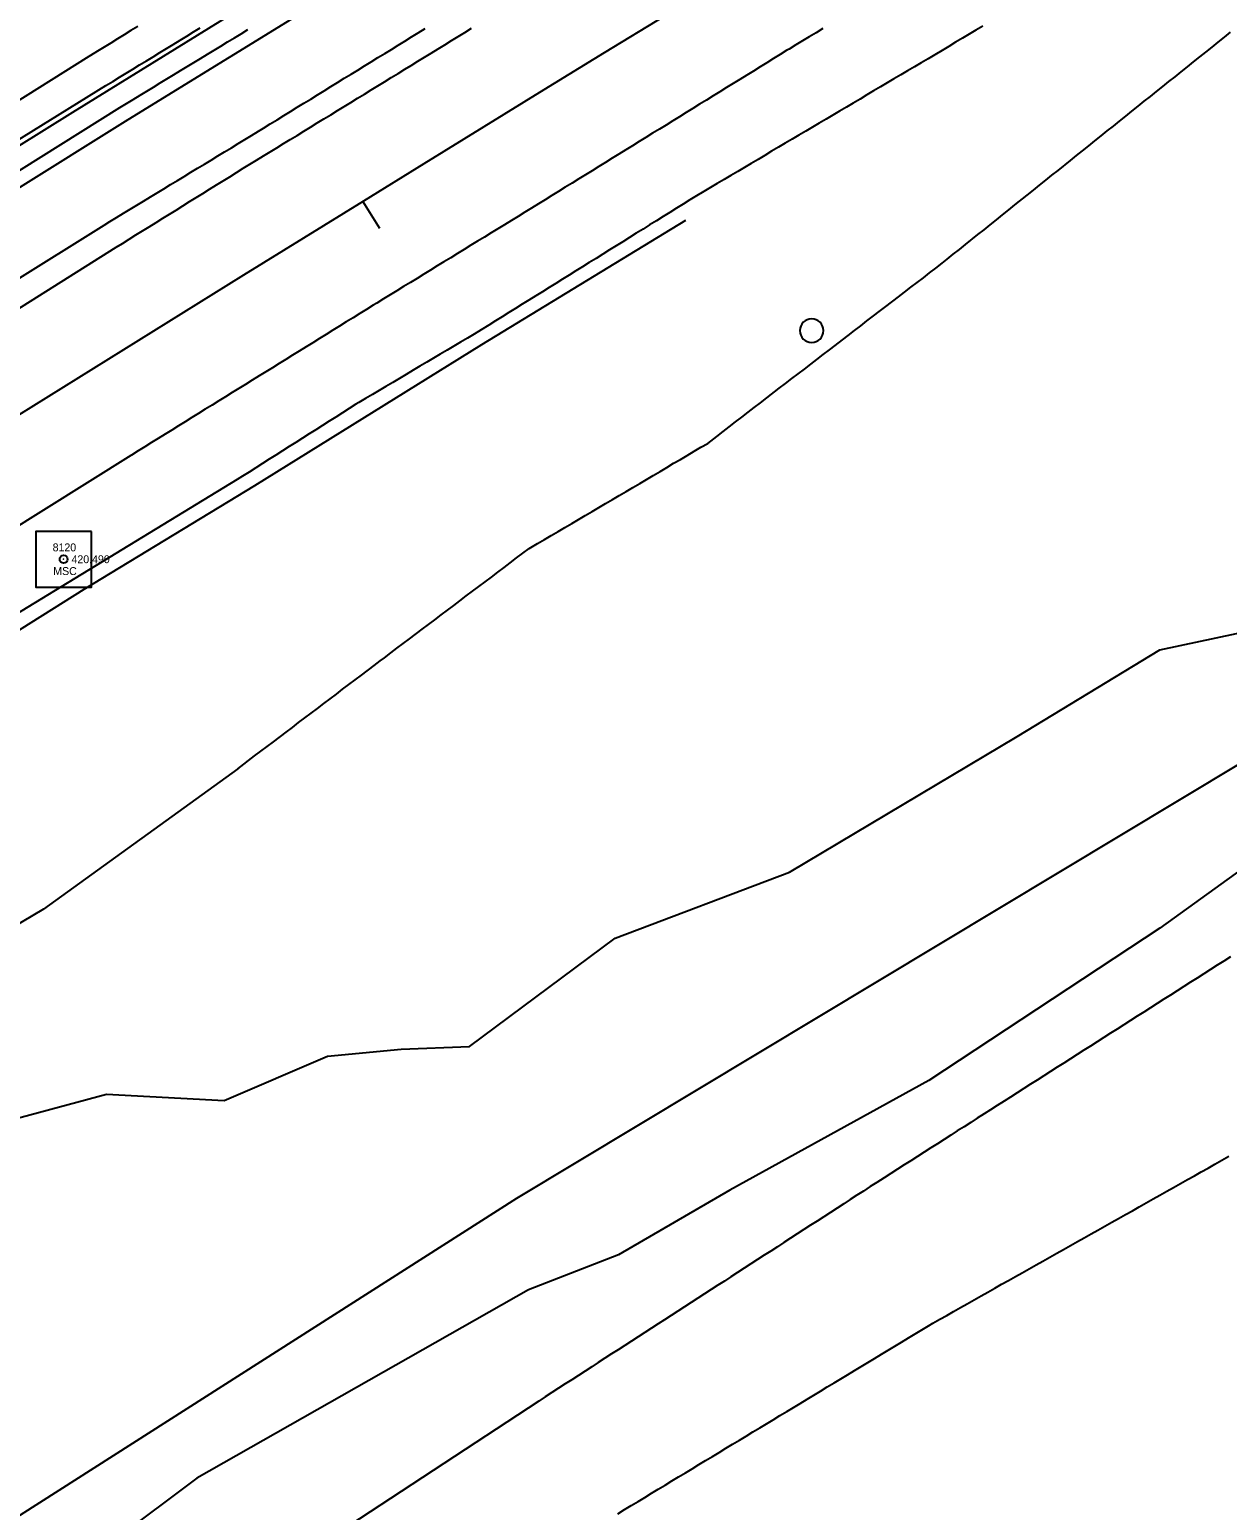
# Model space of a CAD drawing. Extents: x 1901471 to 1963503, y 756461 to 799997.
# Drawn here: x 1927892 to 1928043.7, y 772035.2 to 772222.7 of the extents above; entities that cross this region are included whole.
import ezdxf

# ---------------------------------------------------------------- set-up
doc = ezdxf.new("R2010")
doc.units = 0
for name, color, linetype in [('Default', 7, 'Continuous'), ('RD_EX_DR_ErosCtrl', 7, 'Continuous'), ('RD_EX_Fence_Other', 7, 'Continuous'), ('RD_EX_GuardRail', 7, 'Continuous'), ('RD_EX_H2O', 7, 'Continuous'), ('RD_EX_Misc', 7, 'Continuous'), ('RD_EX_Road', 7, 'Continuous'), ('RD_EX_Road_txCode', 7, 'Continuous'), ('RD_EX_VEG', 7, 'Continuous'), ('RD_HC_Cl', 7, 'Continuous'), ('RD_HC_Data_Tic', 7, 'Continuous'), ('RD_HC_Survey', 7, 'Continuous'), ('RD_HC_txCode', 7, 'Continuous'), ('RD_SMD_Locator', 7, 'Continuous')]:
    doc.layers.add(name, color=color, linetype=linetype)

# ---------------------------------------------------------------- blocks, each defined once
blk = doc.blocks.new('POST')
at = {"layer": 'Default'}
for start, end in [(90, 270), (270, 90)]:
    blk.add_arc((0, 0), 0.127, start, end, dxfattribs=at)

msp = doc.modelspace()

# ---------------------------------------------------------------- linework, layer by layer
at = {"layer": 'RD_EX_DR_ErosCtrl'}
for points in [[(1927868.19, 772190.74), (1927903.42, 772212.79), (1927904.28, 772213.31), (1927905.13, 772213.83), (1927905.99, 772214.35), (1927906.84, 772214.87), (1927907.69, 772215.39), (1927908.55, 772215.91), (1927909.4, 772216.43), (1927910.25, 772216.95), (1927911.11, 772217.47), (1927911.96, 772217.99), (1927912.82, 772218.51), (1927913.67, 772219.03), (1927914.52, 772219.55), (1927915.38, 772220.07), (1927916.23, 772220.59), (1927917.09, 772221.11), (1927917.94, 772221.63), (1927918.79, 772222.15), (1927919.65, 772222.67)], [(1927905.71, 772223.06), (1927904.85, 772222.54), (1927904, 772222.01), (1927903.15, 772221.49), (1927902.3, 772220.97), (1927901.44, 772220.45), (1927900.59, 772219.92), (1927899.74, 772219.4), (1927899.51, 772219.26)], [(1927899.51, 772219.26), (1927852.93, 772190.04)]]:
    msp.add_lwpolyline(points, dxfattribs=at)
at = {"layer": 'RD_EX_Fence_Other'}
for points in [[(1928044.45, 772295.99), (1928012.14, 772276.14), (1927976.55, 772255.25), (1927942.93, 772234.97), (1927904.44, 772211.24), (1927860.79, 772184), (1927819.19, 772158.23), (1927779.32, 772132.86), (1927734.82, 772104.62), (1927691.68, 772076.4), (1927643.49, 772044.02), (1927625.68, 772031.98), (1927589.77, 772008.73), (1927546.28, 771980.95), (1927496.16, 771947.6), (1927452.51, 771918.77), (1927408.3, 771889.28), (1927363.99, 771859.73), (1927324.38, 771833.09), (1927282.02, 771804.91), (1927242.96, 771779.23), (1927193.2, 771746.24), (1927217.15, 771765.53), (1927225.9, 771773.24)], [(1928053.03, 772134.41), (1927953.68, 772074.71), (1927867.7, 772019.86), (1927787.61, 771967.65), (1927724.95, 771925.8), (1927664.08, 771886.9), (1927577.54, 771831.2), (1927486.71, 771772.85), (1927424.32, 771732.49), (1927359.11, 771690.15), (1927293.82, 771647.85), (1927228.56, 771605.61), (1927250.43, 771560.14), (1927272.23, 771514.18), (1927274.49, 771509.33)]]:
    msp.add_lwpolyline(points, dxfattribs=at)
at = {"layer": 'RD_EX_GuardRail'}
msp.add_lwpolyline([(1927469.1, 771871.14), (1927492.66, 771887.57), (1927528.59, 771912.3), (1927563.45, 771935.38), (1927588.91, 771952.25), (1927611.6, 771967.02), (1927638.05, 771984.38), (1927675.98, 772009.51), (1927709.81, 772031.73), (1927746.97, 772055.76), (1927783.54, 772079.09), (1927819.05, 772101.76), (1927858.93, 772126.72), (1927898.93, 772151.83), (1927920.53, 772164.97), (1927949.26, 772182.79), (1927975.09, 772198.53)], dxfattribs=at)
at = {"layer": 'RD_EX_H2O'}
for points in [[(1927623.84, 772038.4), (1927659.45, 772061.87), (1927709.01, 772093.94), (1927750.06, 772119.91), (1927801.57, 772153.36), (1927855.16, 772186.84), (1927879.38, 772201.8), (1927901.68, 772215.58), (1927902.53, 772216.11), (1927903.38, 772216.63), (1927904.24, 772217.15), (1927905.09, 772217.67), (1927905.94, 772218.19), (1927906.8, 772218.71), (1927907.65, 772219.24), (1927908.5, 772219.76), (1927909.36, 772220.28), (1927910.21, 772220.8), (1927911.06, 772221.32), (1927911.91, 772221.84), (1927912.77, 772222.37), (1927913.62, 772222.89)], [(1927918.36, 772129.1), (1927920.5, 772130.72), (1927922.09, 772131.92), (1927922.89, 772132.52), (1927924.48, 772133.73), (1927925.28, 772134.33), (1927926.07, 772134.93), (1927926.87, 772135.54), (1927927.66, 772136.14), (1927928.46, 772136.74), (1927929.26, 772137.34), (1927930.05, 772137.95), (1927930.85, 772138.55), (1927931.64, 772139.15), (1927932.44, 772139.75), (1927933.24, 772140.36), (1927934.03, 772140.96), (1927935.62, 772142.16), (1927936.42, 772142.76), (1927936.93, 772143.15), (1927937.73, 772143.75), (1927938.53, 772144.35), (1927939.32, 772144.95), (1927940.12, 772145.56), (1927941.72, 772146.76), (1927942.51, 772147.36), (1927943.31, 772147.96), (1927944.11, 772148.56), (1927944.91, 772149.16), (1927945.71, 772149.77), (1927946.5, 772150.37), (1927947.3, 772150.97), (1927948.1, 772151.57), (1927948.9, 772152.17), (1927949.69, 772152.77), (1927950.49, 772153.37), (1927951.29, 772153.98), (1927952.09, 772154.58), (1927952.88, 772155.18), (1927953.68, 772155.78), (1927954.48, 772156.38), (1927955.28, 772156.98), (1927955.48, 772157.1), (1927956.34, 772157.61), (1927957.2, 772158.12), (1927958.06, 772158.62), (1927958.92, 772159.13), (1927959.79, 772159.64), (1927960.65, 772160.14), (1927961.51, 772160.65), (1927962.37, 772161.16), (1927963.23, 772161.67), (1927964.09, 772162.17), (1927964.95, 772162.68), (1927965.81, 772163.19), (1927965.81, 772163.19), (1927966.67, 772163.7), (1927967.54, 772164.2), (1927968.4, 772164.71), (1927969.26, 772165.22), (1927970.12, 772165.73), (1927970.98, 772166.23), (1927971.84, 772166.74), (1927972.7, 772167.25), (1927973.56, 772167.76), (1927974.43, 772168.26), (1927975.29, 772168.77), (1927976.15, 772169.28), (1927977.01, 772169.79), (1927977.87, 772170.29), (1927979.01, 772171.17), (1927979.81, 772171.78), (1927980.6, 772172.39), (1927981.39, 772173), (1927982.19, 772173.61), (1927982.98, 772174.22), (1927983.77, 772174.82), (1927984.56, 772175.43), (1927985.36, 772176.04), (1927986.94, 772177.26), (1927987.74, 772177.87), (1927988.53, 772178.48), (1927989.32, 772179.09), (1927990.11, 772179.7), (1927990.91, 772180.3), (1927991.7, 772180.91), (1927992.49, 772181.52), (1927993.29, 772182.13), (1927995.66, 772183.96), (1927996.46, 772184.57), (1927997.25, 772185.17), (1927998.04, 772185.78), (1928000.42, 772187.61), (1928002.01, 772188.83), (1928002.8, 772189.44), (1928003.59, 772190.05), (1928004.39, 772190.65), (1928005.18, 772191.26), (1928005.97, 772191.87), (1928006.76, 772192.48), (1928007.56, 772193.09), (1928008.19, 772193.59), (1928008.97, 772194.22), (1928009.75, 772194.84), (1928010.53, 772195.47), (1928012.09, 772196.72), (1928012.87, 772197.34), (1928013.65, 772197.97), (1928014.43, 772198.59), (1928015.21, 772199.22), (1928015.99, 772199.84), (1928016.77, 772200.47), (1928018.33, 772201.72), (1928019.11, 772202.34), (1928019.89, 772202.97), (1928020.67, 772203.59), (1928021.45, 772204.22), (1928022.23, 772204.84), (1928023.79, 772206.09), (1928024.57, 772206.71), (1928024.57, 772206.71), (1928025.35, 772207.34), (1928026.13, 772207.96), (1928026.91, 772208.59), (1928027.69, 772209.21), (1928028.47, 772209.84), (1928029.25, 772210.46), (1928030.03, 772211.09), (1928030.81, 772211.71), (1928031.59, 772212.34), (1928032.37, 772212.96), (1928033.15, 772213.59), (1928033.93, 772214.21), (1928034.71, 772214.84), (1928035.49, 772215.46), (1928036.27, 772216.09), (1928037.05, 772216.71), (1928037.83, 772217.34), (1928038.61, 772217.96), (1928039.39, 772218.58), (1928040.17, 772219.21), (1928040.95, 772219.83), (1928041.73, 772220.46), (1928042.51, 772221.08), (1928043.29, 772221.71), (1928044.07, 772222.33)], [(1927918.36, 772129.1), (1927893.79, 772111.31), (1927871.62, 772098.18), (1927843.22, 772080.78), (1927826.74, 772069.67), (1927819.07, 772063.26)]]:
    msp.add_lwpolyline(points, dxfattribs=at)
at = {"layer": 'RD_EX_Road'}
for points in [[(1927856.45, 772165.86), (1927902.97, 772195.12), (1927903.77, 772195.61), (1927904.62, 772196.14), (1927905.47, 772196.67), (1927906.32, 772197.2), (1927907.17, 772197.72), (1927908.02, 772198.25), (1927908.87, 772198.78), (1927909.72, 772199.31), (1927910.57, 772199.83), (1927911.42, 772200.36), (1927912.27, 772200.89), (1927913.12, 772201.42), (1927913.96, 772201.94), (1927914.81, 772202.47), (1927915.66, 772203), (1927916.51, 772203.53), (1927917.36, 772204.05), (1927918.21, 772204.58), (1927919.06, 772205.11), (1927919.9, 772205.63), (1927920.76, 772206.15), (1927921.61, 772206.67), (1927922.46, 772207.19), (1927923.32, 772207.72), (1927924.17, 772208.24), (1927925.02, 772208.76), (1927925.87, 772209.28), (1927926.73, 772209.8), (1927927.58, 772210.33), (1927928.43, 772210.85), (1927929.28, 772211.37), (1927930.14, 772211.89), (1927930.99, 772212.42), (1927931.84, 772212.94), (1927932.7, 772213.46), (1927933.55, 772213.98), (1927934.4, 772214.51), (1927935.25, 772215.03), (1927936.11, 772215.55), (1927936.96, 772216.07), (1927937.81, 772216.6), (1927938.66, 772217.12), (1927939.52, 772217.64), (1927940.32, 772218.13), (1927941.17, 772218.66), (1927942.02, 772219.18), (1927942.87, 772219.7), (1927943.73, 772220.23), (1927944.58, 772220.75), (1927945.43, 772221.27), (1927946.28, 772221.8), (1927947.13, 772222.32), (1927947.98, 772222.85)], [(1927992.46, 772222.79), (1927991.6, 772222.28), (1927990.74, 772221.76), (1927989.89, 772221.24), (1927989.03, 772220.73), (1927988.17, 772220.21), (1927987.91, 772220.05), (1927987.06, 772219.53), (1927986.21, 772219), (1927985.36, 772218.47), (1927984.51, 772217.95), (1927983.66, 772217.42), (1927982.81, 772216.9), (1927981.96, 772216.37), (1927981.1, 772215.85), (1927980.25, 772215.32), (1927979.4, 772214.8), (1927978.55, 772214.27), (1927977.7, 772213.74), (1927976.85, 772213.22), (1927976, 772212.69), (1927975.15, 772212.17), (1927974.3, 772211.64), (1927973.45, 772211.12), (1927972.6, 772210.59), (1927971.75, 772210.06), (1927970.9, 772209.54), (1927970.05, 772209.01), (1927969.2, 772208.49), (1927968.34, 772207.96), (1927967.49, 772207.44), (1927966.64, 772206.91), (1927965.79, 772206.39), (1927964.94, 772205.86), (1927964.09, 772205.33), (1927963.24, 772204.81), (1927962.39, 772204.28), (1927961.54, 772203.76), (1927960.69, 772203.23), (1927959.84, 772202.71), (1927958.99, 772202.18), (1927958.14, 772201.65), (1927957.29, 772201.13), (1927956.44, 772200.6), (1927955.56, 772200.07), (1927954.71, 772199.54), (1927953.86, 772199.02), (1927953.01, 772198.5), (1927952.15, 772197.97), (1927951.3, 772197.45), (1927950.45, 772196.93), (1927949.6, 772196.41), (1927948.74, 772195.88), (1927947.89, 772195.36), (1927947.04, 772194.84), (1927946.19, 772194.32), (1927945.33, 772193.79), (1927944.48, 772193.27), (1927943.63, 772192.75), (1927942.78, 772192.23), (1927941.92, 772191.7), (1927941.07, 772191.18), (1927940.22, 772190.66), (1927939.37, 772190.13), (1927938.51, 772189.61), (1927937.66, 772189.09), (1927936.81, 772188.57), (1927935.96, 772188.04), (1927935.51, 772187.77), (1927934.66, 772187.25), (1927933.81, 772186.72), (1927932.96, 772186.19), (1927932.11, 772185.66), (1927931.26, 772185.14), (1927930.41, 772184.61), (1927929.56, 772184.08), (1927928.71, 772183.56), (1927927.86, 772183.03), (1927927.01, 772182.5), (1927926.16, 772181.98), (1927925.31, 772181.45), (1927924.46, 772180.92), (1927923.61, 772180.4), (1927922.76, 772179.87), (1927921.91, 772179.34), (1927921.06, 772178.82), (1927920.21, 772178.29), (1927919.36, 772177.76), (1927918.51, 772177.24), (1927917.66, 772176.71), (1927916.81, 772176.18), (1927915.96, 772175.66), (1927915.11, 772175.13), (1927914.26, 772174.6), (1927913.41, 772174.08), (1927912.56, 772173.55), (1927911.71, 772173.02), (1927910.86, 772172.5), (1927910.01, 772171.97), (1927909.16, 772171.44), (1927908.31, 772170.92), (1927907.46, 772170.39), (1927906.61, 772169.86), (1927905.76, 772169.34), (1927904.91, 772168.81), (1927904.82, 772168.75), (1927861.92, 772141.93)], [(1927867.02, 772176.42), (1927901.46, 772197.93), (1927902.18, 772198.37), (1927903.03, 772198.89), (1927903.89, 772199.41), (1927904.74, 772199.93), (1927905.6, 772200.45), (1927906.45, 772200.97), (1927907.31, 772201.49), (1927908.16, 772202.01), (1927909.02, 772202.53), (1927909.87, 772203.05), (1927910.72, 772203.57), (1927911.58, 772204.09), (1927912.43, 772204.61), (1927913.29, 772205.12), (1927914.14, 772205.64), (1927915, 772206.16), (1927915.85, 772206.68), (1927916.7, 772207.2), (1927917.56, 772207.72), (1927918.41, 772208.24), (1927919.27, 772208.76), (1927920.12, 772209.28), (1927920.98, 772209.8), (1927921.64, 772210.21), (1927922.49, 772210.74), (1927923.35, 772211.26), (1927924.2, 772211.78), (1927925.05, 772212.31), (1927925.9, 772212.83), (1927926.75, 772213.36), (1927927.6, 772213.88), (1927928.46, 772214.41), (1927929.31, 772214.93), (1927930.16, 772215.45), (1927931.01, 772215.98), (1927931.86, 772216.5), (1927932.71, 772217.03), (1927933.57, 772217.55), (1927934.42, 772218.08), (1927935.27, 772218.6), (1927936.12, 772219.12), (1927936.97, 772219.65), (1927937.82, 772220.17), (1927938.68, 772220.7), (1927939.53, 772221.22), (1927940.38, 772221.74), (1927941.23, 772222.27), (1927942.08, 772222.79)], [(1928012.69, 772223.11), (1928011.83, 772222.6), (1928010.97, 772222.09), (1928010.12, 772221.57), (1928009.26, 772221.06), (1928008.4, 772220.55), (1928007.54, 772220.03), (1928006.63, 772219.49), (1928005.77, 772218.98), (1928004.91, 772218.47), (1928004.05, 772217.96), (1928003.19, 772217.45), (1928002.33, 772216.94), (1928001.46, 772216.43), (1928000.6, 772215.92), (1927999.74, 772215.41), (1927998.88, 772214.9), (1927998.02, 772214.39), (1927997.16, 772213.88), (1927996.3, 772213.37), (1927995.44, 772212.87), (1927994.58, 772212.36), (1927993.72, 772211.85), (1927992.86, 772211.34), (1927992, 772210.83), (1927991.14, 772210.32), (1927990.28, 772209.81), (1927989.42, 772209.3), (1927988.56, 772208.79), (1927987.7, 772208.28), (1927986.83, 772207.77), (1927985.97, 772207.26), (1927985.11, 772206.75), (1927984.25, 772206.24), (1927983.39, 772205.73), (1927982.53, 772205.23), (1927981.67, 772204.72), (1927980.81, 772204.21), (1927979.95, 772203.7), (1927979.09, 772203.19), (1927978.23, 772202.68), (1927977.37, 772202.17), (1927976.47, 772201.64), (1927975.62, 772201.11), (1927974.77, 772200.58), (1927973.92, 772200.05), (1927973.07, 772199.52), (1927972.22, 772198.99), (1927971.37, 772198.47), (1927970.52, 772197.94), (1927969.68, 772197.41), (1927968.83, 772196.88), (1927967.98, 772196.35), (1927967.13, 772195.82), (1927966.28, 772195.29), (1927965.43, 772194.77), (1927964.58, 772194.24), (1927963.73, 772193.71), (1927962.88, 772193.18), (1927962.04, 772192.65), (1927961.19, 772192.12), (1927960.34, 772191.6), (1927959.49, 772191.07), (1927958.64, 772190.54), (1927957.79, 772190.01), (1927956.94, 772189.48), (1927956.09, 772188.95), (1927955.24, 772188.42), (1927954.4, 772187.9), (1927953.55, 772187.37), (1927952.7, 772186.84), (1927951.85, 772186.31), (1927951, 772185.78), (1927950.15, 772185.25), (1927949.17, 772184.64), (1927948.31, 772184.13), (1927947.45, 772183.62), (1927946.59, 772183.11), (1927945.73, 772182.6), (1927944.87, 772182.09), (1927944.01, 772181.58), (1927943.15, 772181.07), (1927942.29, 772180.56), (1927941.43, 772180.05), (1927940.57, 772179.54), (1927939.71, 772179.02), (1927938.85, 772178.51), (1927937.99, 772178), (1927937.13, 772177.49), (1927936.27, 772176.98), (1927935.41, 772176.47), (1927934.55, 772175.96), (1927933.69, 772175.45), (1927933.32, 772175.23), (1927932.48, 772174.69), (1927931.63, 772174.16), (1927930.79, 772173.62), (1927929.94, 772173.09), (1927929.1, 772172.55), (1927928.26, 772172.02), (1927927.41, 772171.48), (1927926.57, 772170.94), (1927925.72, 772170.41), (1927924.88, 772169.87), (1927924.03, 772169.34), (1927923.19, 772168.8), (1927922.34, 772168.27), (1927921.5, 772167.73), (1927920.66, 772167.19), (1927919.81, 772166.66), (1927918.97, 772166.12), (1927918.31, 772165.7), (1927888.31, 772147.44)], [(1928044.05, 772105.29), (1928043.21, 772104.75), (1928042.37, 772104.21), (1928041.52, 772103.67), (1928040.68, 772103.13), (1928039.84, 772102.6), (1928038.99, 772102.06), (1928038.15, 772101.52), (1928037.31, 772100.98), (1928036.46, 772100.45), (1928035.62, 772099.91), (1928034.78, 772099.37), (1928033.93, 772098.83), (1928033.09, 772098.3), (1928032.25, 772097.76), (1928031.4, 772097.22), (1928030.56, 772096.68), (1928029.72, 772096.14), (1928028.88, 772095.61), (1928028.03, 772095.07), (1928027.19, 772094.53), (1928026.35, 772093.99), (1928025.5, 772093.46), (1928024.66, 772092.92), (1928023.82, 772092.38), (1928022.97, 772091.84), (1928022.13, 772091.3), (1928021.29, 772090.77), (1928020.44, 772090.23), (1928019.6, 772089.69), (1928018.76, 772089.15), (1928017.92, 772088.62), (1928017.07, 772088.08), (1928016.23, 772087.54), (1928015.39, 772087), (1928014.54, 772086.46), (1928013.7, 772085.93), (1928012.86, 772085.39), (1928012.01, 772084.85), (1928011.17, 772084.31), (1928010.33, 772083.78), (1928009.48, 772083.24), (1928008.64, 772082.7), (1928007.8, 772082.16), (1928006.96, 772081.62), (1928006.11, 772081.09), (1928005.27, 772080.55), (1928004.43, 772080.01), (1928003.58, 772079.47), (1928002.74, 772078.94), (1928001.9, 772078.4), (1928001.05, 772077.86), (1928000.21, 772077.32), (1927999.29, 772076.73), (1927998.45, 772076.19), (1927997.61, 772075.64), (1927996.77, 772075.1), (1927995.93, 772074.56), (1927995.09, 772074.01), (1927994.25, 772073.47), (1927993.41, 772072.93), (1927992.57, 772072.38), (1927991.73, 772071.84), (1927990.89, 772071.3), (1927990.05, 772070.75), (1927989.21, 772070.21), (1927988.37, 772069.67), (1927987.53, 772069.13), (1927986.7, 772068.58), (1927985.86, 772068.04), (1927985.02, 772067.5), (1927984.18, 772066.95), (1927983.34, 772066.41), (1927982.5, 772065.87), (1927981.66, 772065.32), (1927980.82, 772064.78), (1927979.98, 772064.24), (1927979.14, 772063.7), (1927978.3, 772063.15), (1927977.46, 772062.61), (1927976.62, 772062.07), (1927975.78, 772061.52), (1927974.94, 772060.98), (1927974.1, 772060.44), (1927973.26, 772059.89), (1927972.42, 772059.35), (1927971.58, 772058.81), (1927970.74, 772058.27), (1927969.9, 772057.72), (1927969.06, 772057.18), (1927968.22, 772056.64), (1927967.38, 772056.09), (1927966.54, 772055.55), (1927965.7, 772055.01), (1927964.86, 772054.46), (1927964.02, 772053.92), (1927963.18, 772053.38), (1927962.34, 772052.83), (1927961.5, 772052.29), (1927960.66, 772051.75), (1927959.83, 772051.21), (1927958.99, 772050.66), (1927958.15, 772050.12), (1927957.31, 772049.58), (1927956.47, 772049.03), (1927929.75, 772031.47)], [(1927966.49, 772034.79), (1927967.34, 772035.31), (1927968.2, 772035.83), (1927969.06, 772036.34), (1927969.91, 772036.86), (1927970.77, 772037.38), (1927971.62, 772037.9), (1927972.48, 772038.41), (1927973.33, 772038.93), (1927974.19, 772039.45), (1927975.04, 772039.97), (1927975.9, 772040.48), (1927976.76, 772041), (1927977.61, 772041.52), (1927978.47, 772042.04), (1927979.32, 772042.55), (1927980.18, 772043.07), (1927981.03, 772043.59), (1927981.89, 772044.11), (1927982.75, 772044.62), (1927983.6, 772045.14), (1927984.46, 772045.66), (1927985.31, 772046.18), (1927986.17, 772046.69), (1927987.02, 772047.21), (1927987.88, 772047.73), (1927988.74, 772048.24), (1927989.59, 772048.76), (1927990.45, 772049.28), (1927991.3, 772049.8), (1927992.16, 772050.31), (1927993.01, 772050.83), (1927993.87, 772051.35), (1927994.72, 772051.87), (1927995.58, 772052.38), (1927996.44, 772052.9), (1927997.29, 772053.42), (1927998.15, 772053.94), (1927999, 772054.45), (1927999.86, 772054.97), (1928000.71, 772055.49), (1928001.57, 772056.01), (1928002.43, 772056.52), (1928003.28, 772057.04), (1928004.14, 772057.56), (1928004.99, 772058.08), (1928005.85, 772058.59), (1928006.38, 772058.92), (1928007.25, 772059.41), (1928008.13, 772059.9), (1928009, 772060.39), (1928009.87, 772060.88), (1928010.74, 772061.37), (1928011.61, 772061.86), (1928012.48, 772062.35), (1928013.35, 772062.84), (1928014.22, 772063.33), (1928015.09, 772063.83), (1928015.97, 772064.32), (1928016.84, 772064.81), (1928017.71, 772065.3), (1928018.58, 772065.79), (1928019.45, 772066.28), (1928020.32, 772066.77), (1928021.19, 772067.26), (1928022.06, 772067.75), (1928022.94, 772068.24), (1928023.81, 772068.74), (1928024.68, 772069.23), (1928025.55, 772069.72), (1928026.42, 772070.21), (1928027.29, 772070.7), (1928028.16, 772071.19), (1928029.03, 772071.68), (1928029.9, 772072.17), (1928030.78, 772072.66), (1928031.65, 772073.15), (1928032.52, 772073.64), (1928033.39, 772074.14), (1928034.26, 772074.63), (1928035.13, 772075.12), (1928036, 772075.61), (1928036.87, 772076.1), (1928037.75, 772076.59), (1928038.62, 772077.08), (1928039.49, 772077.57), (1928040.36, 772078.06), (1928041.23, 772078.55), (1928042.1, 772079.04), (1928042.97, 772079.54), (1928043.84, 772080.03)]]:
    msp.add_lwpolyline(points, dxfattribs=at)
at = {"layer": 'RD_EX_VEG'}
for points in [[(1927876.33, 772081.08), (1927901.73, 772087.91), (1927916.63, 772087.09), (1927929.74, 772092.69), (1927939.05, 772093.59), (1927947.72, 772093.95), (1927966.16, 772107.64), (1927988.22, 772115.99), (1928017.04, 772133.17), (1928035.12, 772144.15), (1928051.96, 772147.72)], [(1928056.79, 772124.53), (1928035.12, 772108.91), (1928005.87, 772089.61), (1927980.68, 772075.74), (1927966.57, 772067.56), (1927955.19, 772063.11), (1927913.18, 772039.3), (1927872.12, 772008.55)]]:
    msp.add_lwpolyline(points, dxfattribs=at)
at = {"layer": 'RD_HC_Cl'}
for centre, radius, start, end in [((1933934.02, 762479.74), 11482.38, 112.01316, 122.84589), ((1933920.67, 762509.14), 11420.5, 112.014247, 122.846378), ((1933910.03, 762523.4), 11373.86, 112.013249, 123.541888)]:
    msp.add_arc(centre, radius, start, end, dxfattribs=at)
at = {"layer": 'RD_HC_Data_Tic'}
msp.add_line((1927934.21, 772200.92), (1927936.31, 772197.51), dxfattribs=at)
at = {"layer": 'RD_HC_Survey'}
msp.add_lwpolyline([(1927899.86, 772159.15), (1927892.78, 772159.15), (1927892.78, 772152.08), (1927899.86, 772152.08)], close=True, dxfattribs=at)
msp.add_circle((1927896.32, 772155.62), 0.5, dxfattribs=at)
at = {"layer": 'RD_SMD_Locator'}
msp.add_circle((1927896.32, 772155.62), 0.001, dxfattribs=at)

# ---------------------------------------------------------------- block references
at = {"layer": 'RD_EX_Misc', "xscale": 11.811023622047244, "yscale": 11.811023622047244}
msp.add_blockref('POST', (1927991.04, 772184.56), dxfattribs=at)

# ---------------------------------------------------------------- texts
at = {"layer": 'RD_EX_Road_txCode'}
msp.add_text('420.490', height=1, dxfattribs=at).set_placement((1927897.32, 772155.12))
at = {"layer": 'RD_HC_txCode'}
for s, p in [('8120', (1927894.93, 772156.62)), ('MSC', (1927895.01, 772153.62))]:
    msp.add_text(s, height=1, dxfattribs=at).set_placement(p)

doc.saveas('drawing.dxf')
